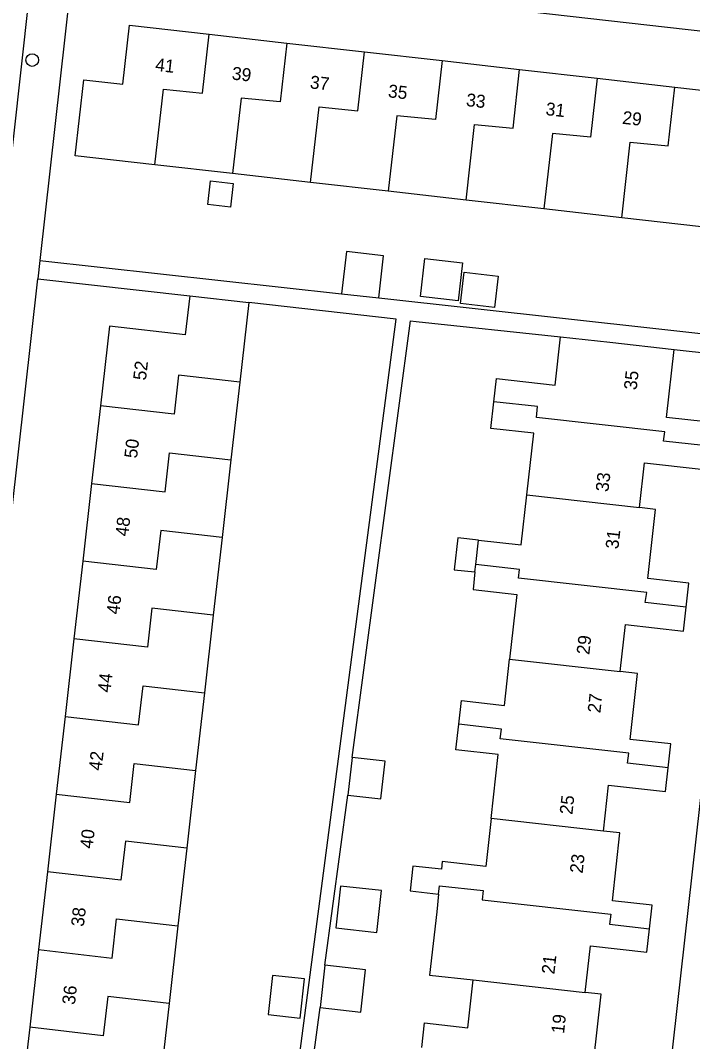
# Model space of a CAD drawing. Extents: x 162082 to 163393, y 388091 to 388632.
# Drawn here: x 162734.3 to 162786.3, y 388258 to 388337 of the extents above; entities that cross this region are included whole.
import ezdxf

# ---------------------------------------------------------------- set-up
doc = ezdxf.new("R2010")
doc.units = 0
for name, color, linetype in [('IMGEO_Boom', 7, 'Continuous'), ('IMGEO_Pand', 7, 'Continuous'), ('IMGEO_Pand_nummerreeks', 7, 'Continuous'), ('IMGEO_Rijbaan_lokaal_open', 7, 'Continuous'), ('IMGEO_Voetpad_open', 7, 'Continuous')]:
    doc.layers.add(name, color=color, linetype=linetype)

msp = doc.modelspace()

# ---------------------------------------------------------------- linework, layer by layer
at = {"layer": 'IMGEO_Boom'}
msp.add_circle((162735.207, 388333.899), 0.489, dxfattribs=at)
at = {"layer": 'IMGEO_Pand'}
for points in [[(162744.69, 388325.797), (162738.524, 388326.496), (162739.191, 388332.377), (162742.225, 388332.033), (162742.742, 388336.592), (162748.89, 388335.895)], [(162744.69, 388325.797), (162745.351, 388331.64), (162748.375, 388331.34), (162748.89, 388335.895)], [(162748.89, 388335.895), (162754.891, 388335.215)], [(162754.891, 388335.215), (162754.376, 388330.661), (162751.366, 388330.958), (162750.705, 388325.115)], [(162754.891, 388335.215), (162760.89, 388334.534)], [(162756.721, 388324.433), (162757.381, 388330.276), (162760.376, 388329.983), (162760.89, 388334.534)], [(162760.89, 388334.534), (162766.891, 388333.854)], [(162766.891, 388333.854), (162766.377, 388329.304), (162763.397, 388329.594), (162762.737, 388323.751)], [(162766.891, 388333.854), (162772.892, 388333.174)], [(162768.752, 388323.069), (162769.412, 388328.912), (162772.378, 388328.626), (162772.892, 388333.174)], [(162772.892, 388333.174), (162778.893, 388332.493)], [(162778.893, 388332.493), (162778.379, 388327.947), (162775.428, 388328.23), (162774.767, 388322.387)], [(162778.893, 388332.493), (162784.893, 388331.813)], [(162780.783, 388321.705), (162781.444, 388327.548), (162784.379, 388327.269), (162784.893, 388331.813)], [(162784.893, 388331.813), (162791.04, 388331.116), (162790.515, 388326.482), (162787.602, 388326.812), (162786.944, 388321.006), (162780.783, 388321.705)], [(162750.705, 388325.115), (162744.69, 388325.797)], [(162756.721, 388324.433), (162750.705, 388325.115)], [(162748.987, 388324.556), (162750.749, 388324.356), (162750.541, 388322.525), (162748.78, 388322.725), (162748.987, 388324.556)], [(162762.737, 388323.751), (162756.721, 388324.433)], [(162768.752, 388323.069), (162762.737, 388323.751)], [(162774.767, 388322.387), (162768.752, 388323.069)], [(162780.783, 388321.705), (162774.767, 388322.387)], [(162762.003, 388315.508), (162762.372, 388318.761), (162759.493, 388319.088), (162759.124, 388315.835)], [(162765.562, 388318.559), (162768.48, 388318.229), (162768.146, 388315.287), (162765.229, 388315.618), (162765.562, 388318.559)], [(162768.603, 388317.49), (162771.222, 388317.193), (162770.947, 388314.771), (162768.328, 388315.068), (162768.603, 388317.49)], [(162747.39, 388315.67), (162747.046, 388312.648), (162741.176, 388313.316), (162740.476, 388307.159)], [(162747.39, 388315.67), (162751.954, 388315.151)], [(162751.954, 388315.151), (162751.254, 388308.997)], [(162759.124, 388315.835), (162762.003, 388315.508)], [(162770.906, 388307.482), (162771.106, 388309.268), (162775.626, 388308.763), (162776.044, 388312.51)], [(162776.044, 388312.51), (162779.856, 388312.084), (162784.825, 388311.529)], [(162787.118, 388304.09), (162787.323, 388305.922), (162784.237, 388306.266), (162784.825, 388311.529)], [(162751.254, 388308.997), (162746.514, 388309.536), (162746.17, 388306.511), (162740.476, 388307.159)], [(162751.254, 388308.997), (162750.571, 388302.99)], [(162773.447, 388300.272), (162773.979, 388305.043), (162770.675, 388305.412), (162770.906, 388307.482)], [(162787.118, 388304.09), (162784.02, 388304.437), (162784.114, 388305.166), (162774.191, 388306.274), (162774.284, 388307.102), (162770.906, 388307.482)], [(162740.476, 388307.159), (162739.793, 388301.154)], [(162782.156, 388299.302), (162782.541, 388302.747), (162786.914, 388302.259), (162787.118, 388304.09)], [(162739.793, 388301.154), (162745.487, 388300.506), (162745.831, 388303.531), (162750.571, 388302.99)], [(162750.571, 388302.99), (162749.888, 388296.985)], [(162739.793, 388301.154), (162739.11, 388295.149)], [(162769.714, 388296.792), (162773.017, 388296.423), (162773.447, 388300.272)], [(162773.447, 388300.272), (162782.156, 388299.302)], [(162785.755, 388291.602), (162785.962, 388293.453), (162782.801, 388293.806), (162783.399, 388299.163), (162782.156, 388299.302)], [(162749.888, 388296.985), (162745.148, 388297.526), (162744.804, 388294.501), (162739.11, 388295.149)], [(162749.888, 388296.985), (162749.205, 388290.98)], [(162769.714, 388296.792), (162768.106, 388296.972), (162767.828, 388294.491), (162769.439, 388294.33)], [(162769.502, 388294.892), (162769.714, 388296.792)], [(162739.11, 388295.149), (162738.427, 388289.143)], [(162769.439, 388294.33), (162769.502, 388294.892)], [(162785.755, 388291.602), (162782.6, 388291.951), (162782.726, 388292.735), (162772.793, 388293.844), (162772.87, 388294.514), (162769.502, 388294.892)], [(162769.439, 388294.33), (162769.287, 388292.961), (162772.668, 388292.583), (162772.108, 388287.572)], [(162749.205, 388290.98), (162744.465, 388291.52), (162744.121, 388288.495), (162738.427, 388289.143)], [(162780.669, 388286.614), (162781.075, 388290.251), (162785.549, 388289.752), (162785.755, 388291.602)], [(162749.205, 388290.98), (162748.522, 388284.973)], [(162738.427, 388289.143), (162737.744, 388283.137)], [(162768.187, 388282.547), (162768.392, 388284.379), (162771.71, 388284.008), (162772.108, 388287.572)], [(162772.108, 388287.572), (162780.669, 388286.614)], [(162784.382, 388279.188), (162784.588, 388281.027), (162781.442, 388281.379), (162782.01, 388286.464), (162780.669, 388286.614)], [(162737.744, 388283.137), (162743.438, 388282.49), (162743.782, 388285.515), (162748.522, 388284.973)], [(162748.522, 388284.973), (162747.84, 388278.969)], [(162737.744, 388283.137), (162737.061, 388277.133)], [(162770.69, 388275.258), (162771.242, 388280.199), (162767.966, 388280.565), (162768.187, 388282.547)], [(162784.382, 388279.188), (162781.238, 388279.543), (162781.339, 388280.304), (162771.396, 388281.414), (162771.484, 388282.177), (162768.187, 388282.547)], [(162759.621, 388277.066), (162762.161, 388276.778), (162762.493, 388279.699), (162759.953, 388279.988)], [(162759.953, 388279.988), (162759.621, 388277.066)], [(162737.061, 388277.133), (162742.755, 388276.485), (162743.099, 388279.509), (162747.84, 388278.969)], [(162747.84, 388278.969), (162747.157, 388272.964)], [(162779.364, 388274.29), (162779.761, 388277.845), (162784.177, 388277.352), (162784.382, 388279.188)], [(162737.061, 388277.133), (162736.378, 388271.128)], [(162770.69, 388275.258), (162770.277, 388271.561), (162766.912, 388271.937), (162766.845, 388271.336), (162764.634, 388271.582), (162764.42, 388269.666), (162766.631, 388269.419)], [(162779.364, 388274.29), (162770.69, 388275.258)], [(162782.929, 388266.74), (162783.132, 388268.557), (162780.061, 388268.9), (162780.647, 388274.146), (162779.364, 388274.29)], [(162747.157, 388272.964), (162742.416, 388273.504), (162742.072, 388270.48), (162736.378, 388271.128)], [(162747.157, 388272.964), (162746.474, 388266.958)], [(162736.378, 388271.128), (162735.695, 388265.121)], [(162758.682, 388266.804), (162761.854, 388266.45), (162762.216, 388269.682), (162759.043, 388270.037), (162758.682, 388266.804)], [(162766.631, 388269.419), (162766.479, 388268.052), (162765.933, 388263.158), (162769.3, 388262.782)], [(162766.631, 388269.419), (162766.703, 388270.062), (162770.08, 388269.683), (162769.998, 388268.984), (162779.951, 388267.873), (162779.844, 388267.084), (162782.929, 388266.74)], [(162735.695, 388265.121), (162741.389, 388264.474), (162741.733, 388267.499), (162746.474, 388266.958)], [(162746.474, 388266.958), (162745.791, 388260.953)], [(162777.958, 388261.817), (162778.359, 388265.412), (162782.727, 388264.924), (162782.929, 388266.74)], [(162735.695, 388265.121), (162735.012, 388259.116)], [(162757.465, 388260.641), (162760.619, 388260.288), (162760.986, 388263.567), (162757.832, 388263.92)], [(162757.832, 388263.92), (162757.465, 388260.641)], [(162756.259, 388262.855), (162753.797, 388263.131), (162753.458, 388260.095), (162755.92, 388259.82), (162756.259, 388262.855)], [(162765.318, 388257.557), (162765.531, 388259.462), (162768.887, 388259.087), (162769.3, 388262.782)], [(162769.3, 388262.782), (162777.958, 388261.817)], [(162745.791, 388260.953), (162741.05, 388261.493), (162740.706, 388258.469), (162735.012, 388259.116)], [(162781.546, 388254.242), (162781.749, 388256.057), (162778.613, 388256.407), (162779.202, 388261.678), (162777.958, 388261.817)], [(162745.791, 388260.953), (162745.073, 388254.64), (162745.818, 388254.555), (162745.492, 388251.69)], [(162735.012, 388259.116), (162734.312, 388252.961)]]:
    msp.add_lwpolyline(points, dxfattribs=at)
at = {"layer": 'IMGEO_Rijbaan_lokaal_open'}
msp.add_lwpolyline([(162731.924, 388311.472), (162734.983, 388338.765)], dxfattribs=at)
at = {"layer": 'IMGEO_Voetpad_open'}
for points in [[(162793.443, 388335.388), (162740.3, 388341.413)], [(162738.154, 388339.384), (162735.799, 388318.4)], [(162735.799, 388318.4), (162735.64, 388316.989)], [(162735.799, 388318.4), (162759.124, 388315.835)], [(162728.52, 388253.553), (162735.64, 388316.989)], [(162735.64, 388316.989), (162747.39, 388315.67)], [(162745.492, 388251.69), (162755.049, 388250.59), (162763.343, 388313.856), (162751.954, 388315.151)], [(162762.003, 388315.508), (162790.857, 388312.329)], [(162759.953, 388279.988), (162764.454, 388313.738), (162764.888, 388313.68), (162776.044, 388312.51)], [(162784.825, 388311.529), (162790.694, 388310.876)], [(162790.694, 388310.876), (162783.866, 388250), (162783.69, 388248.429)], [(162757.832, 388263.92), (162759.621, 388277.066)], [(162767.826, 388250.197), (162761.048, 388250.954), (162760.935, 388249.933), (162756.526, 388250.421), (162756.093, 388250.478), (162757.465, 388260.641)]]:
    msp.add_lwpolyline(points, dxfattribs=at)

# ---------------------------------------------------------------- texts
at = {"layer": 'IMGEO_Pand_nummerreeks'}
for s, rotation, p in [('41', 353.53146, (162744.682, 388333.071)), ('39', 353.53146, (162750.607, 388332.399)), ('37', 353.53146, (162756.644, 388331.714)), ('35', 353.53146, (162762.682, 388331.03)), ('33', 353.53146, (162768.719, 388330.345)), ('31', 353.53146, (162774.868, 388329.649)), ('29', 353.53146, (162780.793, 388328.976)), ('52', 83.51179, (162743.998, 388309.104)), ('35', 83.62516, (162781.935, 388308.356)), ('50', 83.51179, (162743.313, 388303.074)), ('33', 83.6233, (162779.752, 388300.484)), ('48', 83.51179, (162742.626, 388297.039)), ('31', 83.63046, (162780.516, 388296.055)), ('46', 83.51179, (162741.939, 388291)), ('29', 83.62892, (162778.276, 388287.89)), ('44', 83.51179, (162741.253, 388284.965)), ('27', 83.62642, (162779.13, 388283.38)), ('42', 83.51179, (162740.566, 388278.926)), ('25', 83.62797, (162776.966, 388275.526)), ('40', 83.51179, (162739.881, 388272.897)), ('23', 83.62892, (162777.758, 388270.982)), ('38', 83.51179, (162739.194, 388266.861)), ('21', 83.63465, (162775.575, 388263.184)), ('36', 83.51179, (162738.507, 388260.823)), ('19', 83.62402, (162776.321, 388258.592))]:
    msp.add_text(s, height=1, rotation=rotation, dxfattribs=at).set_placement(p)

doc.saveas('drawing.dxf')
